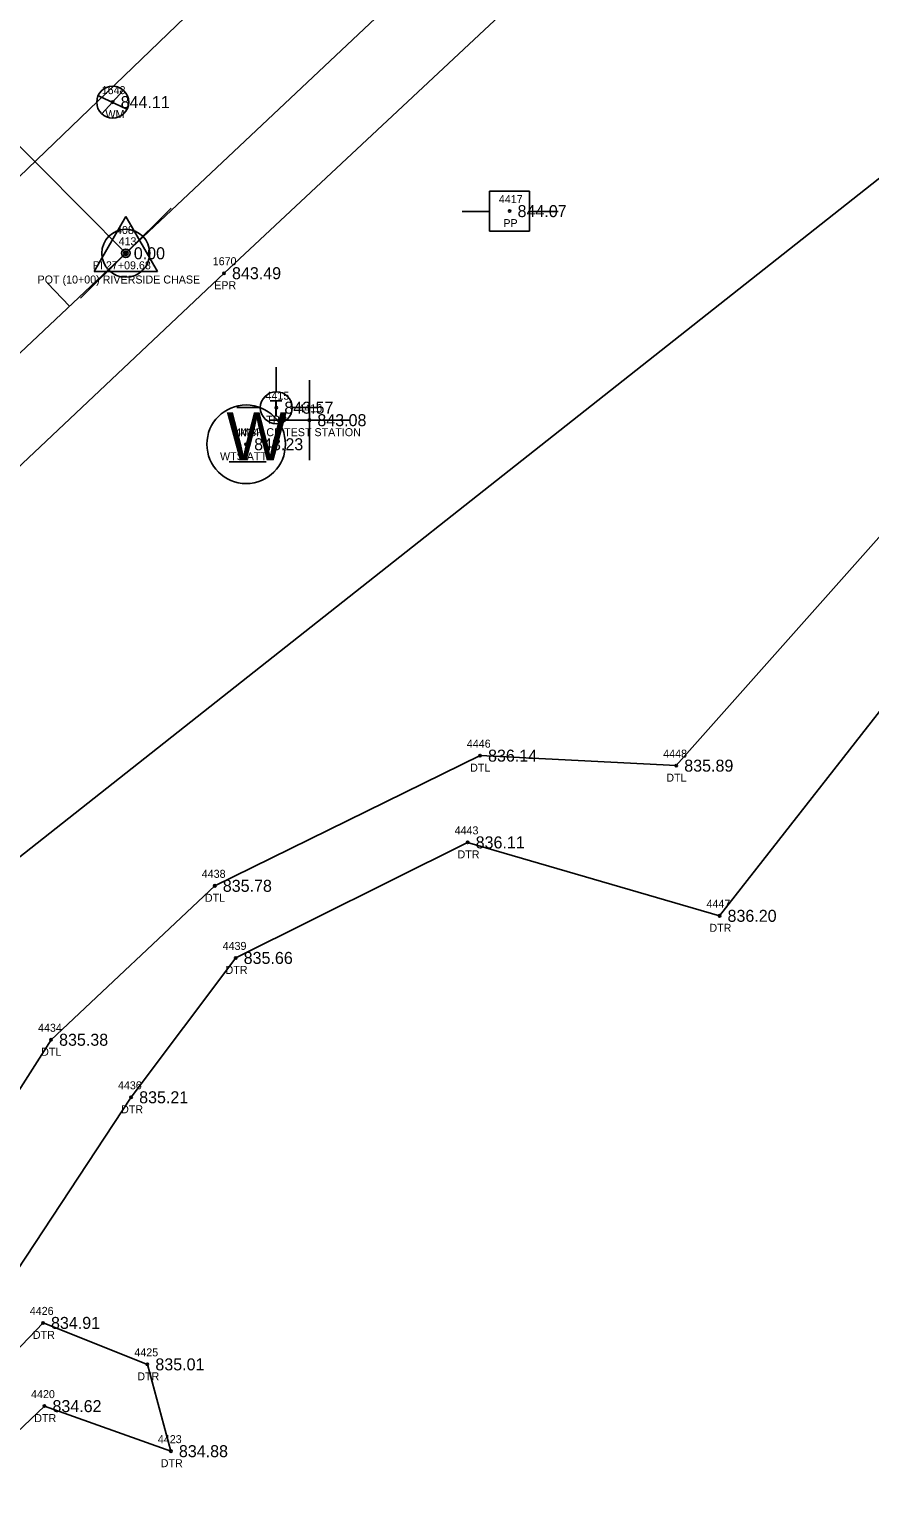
# Model space of a CAD drawing. Extents: x 1622501 to 1626664, y 1117816 to 1121579.
# Drawn here: x 1624858.4 to 1624963.5, y 1119930.4 to 1120113.7 of the extents above; entities that cross this region are included whole.
import ezdxf

# ---------------------------------------------------------------- set-up
doc = ezdxf.new("R2010")
doc.units = 0
for name, color, linetype in [('RD_EX_DR_Pipe', 7, 'Continuous'), ('RD_EX_H2O', 7, 'Continuous'), ('RD_EX_H2O_txCode', 7, 'Continuous'), ('RD_EX_Misc', 7, 'Continuous'), ('RD_EX_Misc_txCode', 7, 'Continuous'), ('RD_EX_Road', 7, 'Continuous'), ('RD_EX_Road_txCode', 7, 'Continuous'), ('RD_EX_TX_H2O_ELEV', 7, 'Continuous'), ('RD_EX_TX_Misc_ELEV', 7, 'Continuous'), ('RD_EX_TX_Road_ELEV', 7, 'Continuous'), ('RD_EX_TX_UT_ELEV', 7, 'Continuous'), ('RD_EX_UT', 7, 'Continuous'), ('RD_EX_UT_txCode', 7, 'Continuous'), ('RD_EX_VEG', 7, 'Continuous'), ('RD_HC_Cl', 7, 'Continuous'), ('RD_HC_Data', 7, 'Continuous'), ('RD_HC_Data_Tic', 7, 'Continuous'), ('RD_HC_Survey_ELEV', 7, 'Continuous'), ('RD_HC_txCode', 7, 'Continuous'), ('RD_SMD_Locator', 7, 'Continuous')]:
    doc.layers.add(name, color=color, linetype=linetype)

msp = doc.modelspace()

# ---------------------------------------------------------------- linework, layer by layer
at = {"layer": 'RD_EX_DR_Pipe'}
msp.add_lwpolyline([(1625495.16, 1120700.17), (1625478.48, 1120693.94), (1625478.48, 1120693.94), (1625401.27, 1120618.61), (1625386.85, 1120595.89), (1625386.85, 1120595.89), (1625239.34, 1120454.58), (1625067.49, 1120292.51), (1624913.32, 1120147.08), (1624906.32, 1120142.58), (1624803.57, 1120043.73), (1624612.21, 1119870.34), (1624528.3, 1119793.12)], dxfattribs=at)
at = {"layer": 'RD_EX_H2O'}
for points in [[(1624829.26, 1119937.38), (1624861.15, 1119987.38), (1624881.62, 1120006.62), (1624914.78, 1120022.89), (1624939.31, 1120021.64), (1624968.95, 1120055.05), (1625011.05, 1120094.1), (1625066.85, 1120118.07), (1625087.94, 1120099.93)], [(1624836.89, 1119919.35), (1624860.32, 1119941.59), (1624876.13, 1119935.96), (1624873.19, 1119946.81), (1624860.14, 1119951.99), (1624848.41, 1119939.76), (1624840.46, 1119933.62), (1624871.16, 1119980.19), (1624884.23, 1119997.61), (1624913.23, 1120012.05), (1624944.72, 1120002.87), (1624977.98, 1120045.32), (1625016.82, 1120085.81), (1625061.61, 1120107.62), (1625085.7, 1120084.27)]]:
    msp.add_lwpolyline(points, dxfattribs=at)
at = {"layer": 'RD_EX_Misc'}
for p, q in [((1624893.44, 1120059.82), (1624893.44, 1120069.82)), ((1624888.44, 1120064.82), (1624898.44, 1120064.82))]:
    msp.add_line(p, q, dxfattribs=at)
at = {"layer": 'RD_EX_Road'}
msp.add_lwpolyline([(1624481.69, 1119706.57), (1624518.07, 1119740.62), (1624554.52, 1119774.63), (1624590.99, 1119808.78), (1624627.13, 1119843.17), (1624664.12, 1119876.78), (1624700.28, 1119911.28), (1624736.97, 1119945.68), (1624773.63, 1119979.8), (1624810.11, 1120014.45), (1624846.42, 1120048.91), (1624882.77, 1120083.19), (1624919.14, 1120117.14), (1624955.41, 1120151.75), (1624991.66, 1120186.11), (1625027.75, 1120220.09), (1625065.42, 1120252.96), (1625104.19, 1120284.12), (1625143.2, 1120315.04), (1625181.69, 1120345.9), (1625220.31, 1120377.13)], dxfattribs=at)
at = {"layer": 'RD_EX_UT'}
for p, q in [((1624867.49, 1120103.11), (1624870.16, 1120106.01)), ((1624867.01, 1120105.4), (1624870.64, 1120103.69)), ((1624920.96, 1120093.46), (1624915.96, 1120093.46)), ((1624915.96, 1120093.46), (1624915.96, 1120088.46)), ((1624920.96, 1120088.46), (1624920.96, 1120093.46)), ((1624912.53, 1120090.9), (1624916, 1120090.9)), ((1624920.89, 1120090.9), (1624924.53, 1120090.9)), ((1624915.96, 1120088.46), (1624920.96, 1120088.46)), ((1624889.31, 1120071.45), (1624889.31, 1120068.38)), ((1624884.38, 1120066.4), (1624887.31, 1120066.4)), ((1624891.31, 1120066.4), (1624894.38, 1120066.4)), ((1624883.41, 1120059.6), (1624888.04, 1120059.6))]:
    msp.add_line(p, q, dxfattribs=at)
for centre, radius in [((1624868.85, 1120104.57), 2), ((1624889.31, 1120066.38), 2), ((1624885.54, 1120061.81), 4.91)]:
    msp.add_circle(centre, radius, dxfattribs=at)
at = {"layer": 'RD_EX_VEG'}
msp.add_lwpolyline([(1624512.21, 1119665.08), (1624623.15, 1119770.79), (1624648.99, 1119820.53), (1624692.77, 1119846.8), (1624723.16, 1119887.22), (1624826.69, 1119986.15), (1624990.88, 1120115.75), (1625041.88, 1120148.03), (1625088.84, 1120154.11), (1625168.57, 1120217.07), (1625166.16, 1120273.07), (1625241.55, 1120352.71), (1625279.72, 1120390.08), (1625351.21, 1120453.55), (1625384.83, 1120487.36), (1625414.17, 1120498.18), (1625443.21, 1120451.74)], dxfattribs=at)
at = {"layer": 'RD_HC_Cl'}
for p, q in [((1624870.49, 1120085.68), (1625124.67, 1120324.94)), ((1624870.49, 1120085.68), (1624760.81, 1120196.14)), ((1624678.65, 1119905.11), (1624870.49, 1120085.68))]:
    msp.add_line(p, q, dxfattribs=at)
at = {"layer": 'RD_HC_Data'}
for p, q in [((1624866.52, 1120083.39), (1624870.49, 1120090.27)), ((1624870.49, 1120090.27), (1624874.46, 1120083.39)), ((1624866.52, 1120083.39), (1624874.46, 1120083.39))]:
    msp.add_line(p, q, dxfattribs=at)
for radius in [3, 0.529, 0.282]:
    msp.add_circle((1624870.49, 1120085.68), radius, dxfattribs=at)
at = {"layer": 'RD_HC_Data_Tic'}
for p, q in [((1624870.49, 1120085.68), (1624876.17, 1120091.32)), ((1624870.49, 1120085.68), (1624864.81, 1120080.05)), ((1624863.45, 1120079.05), (1624860.7, 1120081.96))]:
    msp.add_line(p, q, dxfattribs=at)
at = {"layer": 'RD_SMD_Locator'}
for centre in [(1624868.85, 1120104.57), (1624918.47, 1120090.95), (1624870.49, 1120085.68), (1624870.49, 1120085.68), (1624882.77, 1120083.19), (1624889.31, 1120066.38), (1624893.44, 1120064.82), (1624885.54, 1120061.81), (1624914.78, 1120022.89), (1624939.31, 1120021.64), (1624913.23, 1120012.05), (1624881.62, 1120006.62), (1624944.72, 1120002.87), (1624884.23, 1119997.61), (1624861.15, 1119987.38), (1624871.16, 1119980.19), (1624860.14, 1119951.99), (1624873.19, 1119946.81), (1624860.32, 1119941.59), (1624876.13, 1119935.96)]:
    msp.add_circle(centre, 0.15, dxfattribs=at)

# ---------------------------------------------------------------- texts
at = {"layer": 'RD_EX_H2O_txCode'}
for s, p in [('4446', (1624913.13, 1120023.89)), ('4448', (1624937.68, 1120022.64)), ('DTL', (1624913.54, 1120020.89)), ('DTL', (1624938.07, 1120019.64)), ('4443', (1624911.6, 1120013.05)), ('DTR', (1624911.96, 1120010.05)), ('4438', (1624879.99, 1120007.62)), ('DTL', (1624880.38, 1120004.62)), ('4447', (1624943.09, 1120003.87)), ('DTR', (1624943.45, 1120000.87)), ('4439', (1624882.6, 1119998.61)), ('DTR', (1624882.96, 1119995.61)), ('4434', (1624859.52, 1119988.38)), ('DTL', (1624859.91, 1119985.38)), ('4436', (1624869.51, 1119981.19)), ('DTR', (1624869.9, 1119978.19)), ('4426', (1624858.49, 1119952.99)), ('DTR', (1624858.87, 1119949.99)), ('4425', (1624871.56, 1119947.81)), ('DTR', (1624871.93, 1119944.81)), ('4420', (1624858.65, 1119942.59)), ('DTR', (1624859.05, 1119939.59)), ('4423', (1624874.5, 1119936.96)), ('DTR', (1624874.86, 1119933.96))]:
    msp.add_text(s, height=1, dxfattribs=at).set_placement(p)
at = {"layer": 'RD_EX_Misc_txCode'}
for s, p in [('4416', (1624892.07, 1120065.82)), ('MSP CP TEST STATION', (1624884.79, 1120062.82))]:
    msp.add_text(s, height=1, dxfattribs=at).set_placement(p)
at = {"layer": 'RD_EX_Road_txCode'}
for s, p in [('1670', (1624881.36, 1120084.19)), ('EPR', (1624881.54, 1120081.19))]:
    msp.add_text(s, height=1, dxfattribs=at).set_placement(p)
at = {"layer": 'RD_EX_TX_H2O_ELEV'}
for s, p in [('836.14', (1624915.78, 1120022.14)), ('835.89', (1624940.31, 1120020.89)), ('836.11', (1624914.23, 1120011.3)), ('835.78', (1624882.62, 1120005.87)), ('836.20', (1624945.72, 1120002.12)), ('835.66', (1624885.23, 1119996.86)), ('835.38', (1624862.15, 1119986.63)), ('835.21', (1624872.16, 1119979.44)), ('834.91', (1624861.14, 1119951.24)), ('835.01', (1624874.19, 1119946.06)), ('834.62', (1624861.32, 1119940.84)), ('834.88', (1624877.13, 1119935.21))]:
    msp.add_text(s, height=1.5, dxfattribs=at).set_placement(p)
at = {"layer": 'RD_EX_TX_Misc_ELEV'}
msp.add_text('843.08', height=1.5, dxfattribs=at).set_placement((1624894.44, 1120064.07))
at = {"layer": 'RD_EX_TX_Road_ELEV'}
msp.add_text('843.49', height=1.5, dxfattribs=at).set_placement((1624883.77, 1120082.44))
at = {"layer": 'RD_EX_TX_UT_ELEV'}
for s, p in [('844.11', (1624869.85, 1120103.82)), ('843.57', (1624890.31, 1120065.63)), ('843.23', (1624886.54, 1120061.06))]:
    msp.add_text(s, height=1.5, dxfattribs=at).set_placement(p)
at = {"layer": 'RD_EX_UT'}
for s, height, p in [('W', 6, (1624883.07, 1120059.81)), ('T', 2, (1624888.46, 1120065.34))]:
    msp.add_text(s, height=height, dxfattribs=at).set_placement(p)
at = {"layer": 'RD_EX_UT_txCode'}
for s, p in [('1648', (1624867.48, 1120105.57)), ('WM', (1624867.94, 1120102.57)), ('4417', (1624917.13, 1120091.95)), ('PP', (1624917.69, 1120088.95)), ('4415', (1624887.96, 1120067.38)), ('4414', (1624884.19, 1120062.81)), ('TPP', (1624888.04, 1120064.38)), ('WTS ATT', (1624882.27, 1120059.81))]:
    msp.add_text(s, height=1, dxfattribs=at).set_placement(p)
at = {"layer": 'RD_HC_Survey_ELEV'}
for s, p in [('844.07', (1624919.47, 1120090.2)), ('0.00', (1624871.49, 1120084.93)), ('0.00', (1624871.49, 1120084.93))]:
    msp.add_text(s, height=1.5, dxfattribs=at).set_placement(p)
at = {"layer": 'RD_HC_txCode'}
for s, p in [('408', (1624869.27, 1120088.09)), ('413', (1624869.59, 1120086.68)), ('PI 27+09.68', (1624866.37, 1120083.68)), ('POT (10+00) RIVERSIDE CHASE', (1624859.46, 1120081.9))]:
    msp.add_text(s, height=1, dxfattribs=at).set_placement(p)

doc.saveas('drawing.dxf')
